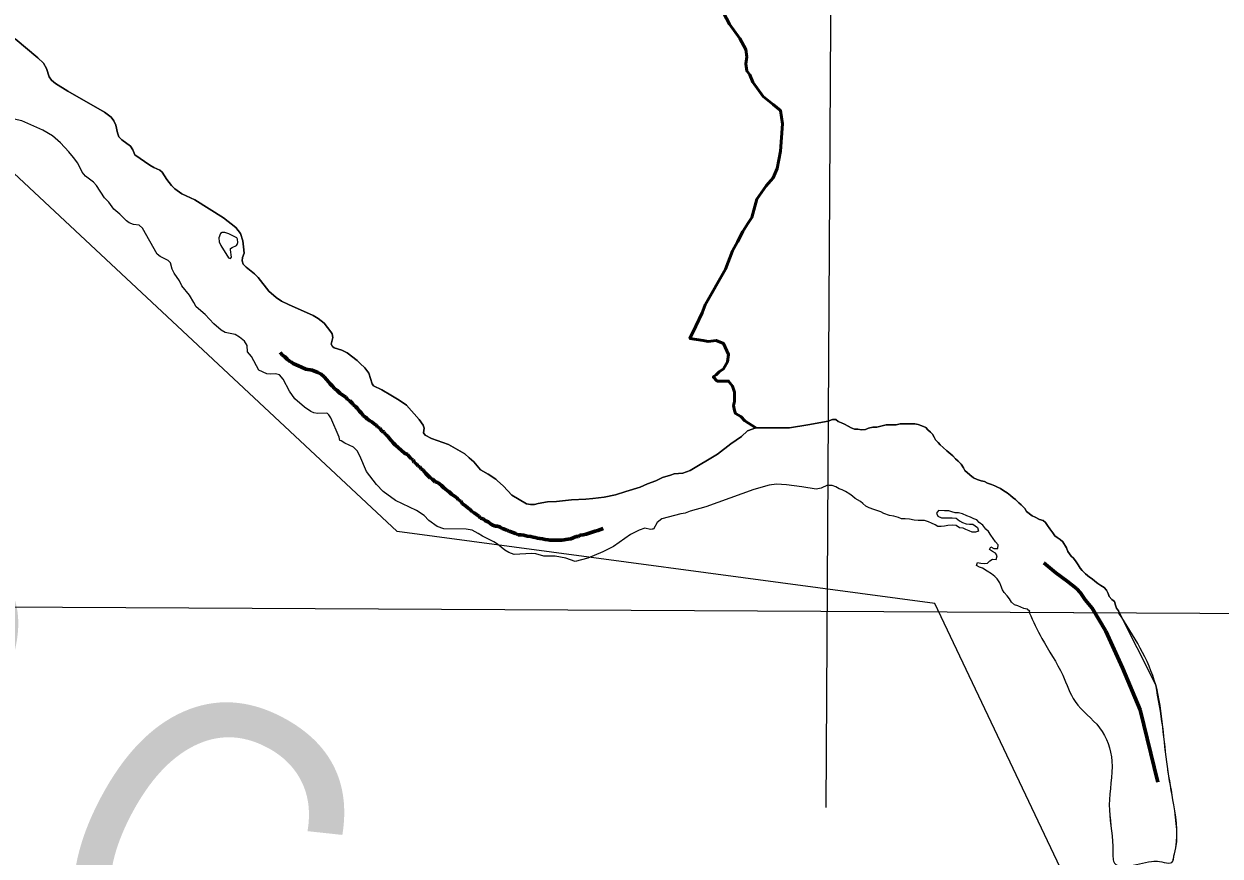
# Model space of a CAD drawing. Extents: x 553962 to 842807, y 8883888 to 9032388.
# Drawn here: x 810500 to 812455, y 9010309 to 9011668 of the extents above; entities that cross this region are included whole.
import ezdxf

# ---------------------------------------------------------------- set-up
doc = ezdxf.new("R2010")
doc.units = 0
doc.header["$LTSCALE"] = 150
doc.linetypes.add('LONG_DASH_SHORT_DASH', pattern=[9.9, 6, -1.2, 1.5, -1.2])
doc.layers.add('60', color=7, linetype='Continuous', lineweight=53)

msp = doc.modelspace()

# ---------------------------------------------------------------- linework, layer by layer
at = {"layer": '60', "lineweight": 25}
msp.add_line((812289.7, 9010705.3), (812143.2, 9010706.3), dxfattribs=at)
msp.add_line((812289.7, 9010705.3), (812143.2, 9010706.3), dxfattribs=at)
at = {"layer": '60', "lineweight": 13}
msp.add_line((812349.8, 9010588.3), (812288.8, 9010709.4), dxfattribs=at)
for points in [[(811889.8, 9024116.5), (811845.6, 9016239.9), (811811, 9010387.8)], [(812828.9, 9008952.9), (811989, 9010721), (811110.1, 9010838.5), (810182.8, 9011705), (809089.2, 9011827.6), (808724.8, 9012455.9), (806843.8, 9013427.5), (805356.6, 9013611.3), (804061.8, 9014740.5), (803186.9, 9014617.9)], [(810485.9, 9011643.2), (810523.1, 9011612.5), (810532.4, 9011603.7), (810537.3, 9011595), (810541.7, 9011581.2), (810545.6, 9011576), (810552.2, 9011570.4), (810572.4, 9011557.7), (810632.1, 9011523.7), (810643.1, 9011515.7), (810647.6, 9011509.7), (810650.8, 9011502.5), (810653.3, 9011490.1), (810655.6, 9011483.3), (810660.2, 9011478.3), (810674.4, 9011468.1), (810678.4, 9011462.3), (810681.6, 9011454.1), (810705.9, 9011437), (810712.9, 9011433.1), (810717.7, 9011431.1)], [(810717.7, 9011431.1), (810712.9, 9011433.1), (810705.9, 9011437), (810681.6, 9011454.1), (810678.4, 9011462.3), (810674.4, 9011468.1), (810660.2, 9011478.3), (810655.6, 9011483.3), (810653.3, 9011490.1), (810650.8, 9011502.5), (810647.6, 9011509.7), (810643.1, 9011515.7), (810632.1, 9011523.7), (810572.4, 9011557.7), (810552.2, 9011570.4), (810545.6, 9011576), (810541.7, 9011581.2), (810537.3, 9011595), (810532.4, 9011603.7), (810523.1, 9011612.5), (810485.9, 9011643.2)], [(810581.2, 9011449.6), (810574, 9011458.6), (810560.1, 9011473.7), (810547.2, 9011485.1), (810531.3, 9011494.3), (810497.2, 9011509.2), (810479.7, 9011513.2), (810466.4, 9011514.2), (810445.5, 9011519.1), (810435.7, 9011520.1), (810433.2, 9011519), (810427.9, 9011514.3), (810420, 9011514.3), (810411.8, 9011512.3)], [(810778, 9011212.7), (810770.8, 9011224.8), (810758.7, 9011239.7), (810754.5, 9011248), (810745.7, 9011260.7), (810742.9, 9011267), (810739.8, 9011277.5), (810736.1, 9011281.1), (810723.2, 9011287.7), (810717.9, 9011291.7), (810694.3, 9011334.3), (810688.6, 9011339.3), (810679.2, 9011340.4), (810672.6, 9011342.7), (810667.9, 9011346.3), (810657.4, 9011357.1), (810647.4, 9011365.2), (810639.3, 9011376.7), (810632.2, 9011383.5), (810619.1, 9011403.7), (810614, 9011409.1), (810601, 9011419.3), (810595.6, 9011425.6), (810588.6, 9011440.2), (810581.2, 9011449.6)], [(810717.7, 9011431.1), (810722.6, 9011429), (810726.4, 9011425.6), (810734, 9011413.8), (810741.6, 9011403.8), (810747.2, 9011398.6), (810758.5, 9011390.2), (810779.7, 9011380.6), (810803.2, 9011365.8)], [(810803.2, 9011365.8), (810779.7, 9011380.6), (810758.5, 9011390.2), (810747.2, 9011398.6), (810741.6, 9011403.8), (810734, 9011413.8), (810726.4, 9011425.6), (810722.6, 9011429), (810717.7, 9011431.1)], [(810803.2, 9011365.8), (810826.7, 9011351), (810846.7, 9011335.4), (810850.5, 9011330.3)], [(810850.5, 9011330.3), (810846.7, 9011335.4), (810826.7, 9011351), (810803.2, 9011365.8)], [(810850.5, 9011330.3), (810854.4, 9011325.3), (810858.2, 9011313.3), (810859.2, 9011303.4)], [(810859.2, 9011303.4), (810858.2, 9011313.3), (810854.4, 9011325.3), (810850.5, 9011330.3)], [(810859.2, 9011303.4), (810860.1, 9011293.5), (810857.5, 9011286.2), (810856.8, 9011280.9), (810858.6, 9011275.5), (810863.3, 9011270.3), (810877, 9011259.6), (810877, 9011259.6), (810883.4, 9011253.5), (810900.8, 9011231.2), (810912.5, 9011221), (810921.1, 9011215), (810932.9, 9011209.7)], [(810932.9, 9011209.7), (810921.1, 9011215), (810912.5, 9011221), (810900.8, 9011231.2), (810883.4, 9011253.5), (810877, 9011259.6), (810877, 9011259.6), (810863.3, 9011270.3), (810858.6, 9011275.5), (810856.8, 9011280.9), (810857.5, 9011286.2), (810860.1, 9011293.5), (810859.2, 9011303.4)], [(810884.5, 9011102.1), (810872.1, 9011124.6), (810866, 9011132.1), (810865, 9011142.4), (810860.9, 9011149.6), (810852.9, 9011156.3), (810845.5, 9011160.6), (810829, 9011164), (810822.8, 9011167.4), (810811, 9011178.1), (810796.6, 9011193.2), (810782, 9011205.9), (810778, 9011212.7)], [(810932.9, 9011209.7), (810973, 9011191.7), (810981.3, 9011186.7), (810990.8, 9011179.1), (810996.5, 9011172)], [(810996.5, 9011172), (810990.8, 9011179.1), (810981.3, 9011186.7), (810973, 9011191.7), (810932.9, 9011209.7)], [(810996.5, 9011172), (811002.1, 9011165), (811003.9, 9011161.5), (811005.3, 9011155.6), (811002.5, 9011144.9), (811004.8, 9011140.7), (811007.1, 9011138.9), (811019.7, 9011135.1), (811028.6, 9011130.5), (811044.9, 9011117.8), (811049.8, 9011113.3)], [(811049.8, 9011113.3), (811044.9, 9011117.8), (811028.6, 9011130.5), (811019.7, 9011135.1), (811007.1, 9011138.9), (811004.8, 9011140.7), (811002.5, 9011144.9), (811005.3, 9011155.6), (811003.9, 9011161.5), (811002.1, 9011165), (810996.5, 9011172)], [(811049.8, 9011113.3), (811057.5, 9011106.3), (811064.1, 9011097.5), (811069.4, 9011080), (811071.7, 9011076.8), (811085.5, 9011070.1), (811099.8, 9011061.6)], [(811099.8, 9011061.6), (811085.5, 9011070.1), (811071.7, 9011076.8), (811069.4, 9011080), (811064.1, 9011097.5), (811057.5, 9011106.3), (811049.8, 9011113.3)], [(810958.7, 9011041.6), (810942.9, 9011055.5), (810934.6, 9011067.9), (810923.8, 9011087.5), (810918.1, 9011094.4), (810911.5, 9011096.2), (810904, 9011095.6), (810897.4, 9011096.2), (810884.5, 9011102.1)], [(811099.8, 9011061.6), (811113.7, 9011053.3), (811125.4, 9011045), (811146, 9011021.5), (811152.7, 9011012.5), (811154.3, 9011007.6), (811153.3, 9010999.9), (811156, 9010995.8), (811166.3, 9010990.8), (811194, 9010980.6), (811220.6, 9010965.6), (811228, 9010959.1)], [(811228, 9010959.1), (811220.6, 9010965.6), (811194, 9010980.6), (811166.3, 9010990.8), (811156, 9010995.8), (811153.3, 9010999.9), (811154.3, 9011007.6), (811152.7, 9011012.5), (811146, 9011021.5), (811125.4, 9011045), (811113.7, 9011053.3), (811099.8, 9011061.6)], [(811001.9, 9011024.6), (810998.8, 9011029.5), (810996.3, 9011031.5), (810994.4, 9011032), (810980.3, 9011031.4), (810974.4, 9011032.3), (810969.2, 9011034.8), (810958.7, 9011041.6)], [(811142, 9010873.1), (811107.4, 9010889.4), (811087.2, 9010904.1), (811076.7, 9010915.3), (811060.2, 9010936.7), (811049.5, 9010962.1), (811044.9, 9010970.4), (811039, 9010976.6), (811024.9, 9010982.9), (811018.7, 9010986.8), (811016.5, 9010987.2), (811015.6, 9010993), (811001.9, 9011024.6)], [(811556.7, 9010930.8), (811563.1, 9010932.7), (811577.2, 9010934), (811589.2, 9010938.3), (811633.8, 9010964.8), (811655.4, 9010981.9), (811672.8, 9010994), (811682.9, 9011003.2), (811696.5, 9011008.1), (811711.5, 9011008.1), (811751.4, 9011008.1), (811781.3, 9011013.1), (811814.7, 9011018.7)], [(811985.1, 9010997.6), (811981.6, 9011001.2), (811977.5, 9011004.8), (811974, 9011008.4), (811967.4, 9011011.5), (811961.8, 9011013.6), (811956.2, 9011014.6), (811950.1, 9011014.7), (811943.5, 9011014.7), (811937.4, 9011014.8), (811932.3, 9011014.8), (811925.7, 9011012.8), (811920.1, 9011012.8), (811915, 9011012.9), (811909.4, 9011012.9), (811894.1, 9011009.4), (811887.5, 9011009), (811880.4, 9011007.5), (811875.3, 9011005.5), (811869.2, 9011005), (811863.1, 9011005.6), (811857.5, 9011006.1), (811851.9, 9011008.2), (811847.3, 9011010.7), (811841.3, 9011013.8), (811836.2, 9011016.4), (811831.1, 9011018.5), (811827.1, 9011021.6), (811821.5, 9011021.6), (811814.7, 9011018.7), (811781.3, 9011013.1), (811751.4, 9011008.1), (811711.5, 9011008.1), (811696.5, 9011008.1)], [(811814.7, 9011018.7), (811821.5, 9011021.6), (811827.1, 9011021.6), (811831.1, 9011018.5), (811836.2, 9011016.4), (811841.3, 9011013.8), (811847.3, 9011010.7), (811851.9, 9011008.2), (811857.5, 9011006.1), (811863.1, 9011005.6), (811869.2, 9011005), (811875.3, 9011005.5), (811880.4, 9011007.5), (811887.5, 9011009), (811894.1, 9011009.4), (811909.4, 9011012.9), (811915, 9011012.9), (811920.1, 9011012.8), (811925.7, 9011012.8), (811932.3, 9011014.8), (811937.4, 9011014.8), (811943.5, 9011014.7), (811950.1, 9011014.7), (811956.2, 9011014.6), (811961.8, 9011013.6), (811967.4, 9011011.5), (811974, 9011008.4), (811977.5, 9011004.8), (811981.6, 9011001.2), (811985.1, 9010997.6)], [(811696.5, 9011008.1), (811682.9, 9011003.2), (811672.8, 9010994), (811655.4, 9010981.9), (811633.8, 9010964.8), (811589.2, 9010938.3), (811577.2, 9010934), (811563.1, 9010932.7), (811556.7, 9010930.8)], [(811985.1, 9010997.6), (811987.6, 9010993), (811990.1, 9010988.4), (811994.2, 9010984.3), (811997.7, 9010980.2), (812002.2, 9010976.1), (812008.3, 9010970.5), (812018.4, 9010962.3), (812022.5, 9010957.2), (812027, 9010953.6), (812031.6, 9010948.9), (812035.6, 9010942.8), (812038.1, 9010938.2), (812046.2, 9010931.5), (812052.2, 9010926.4), (812057.8, 9010923.8), (812064.4, 9010921.7), (812070, 9010920.2), (812075.1, 9010917.6), (812081.2, 9010915.5), (812086.7, 9010913.4), (812091.3, 9010911.4), (812096.4, 9010908.8), (812101.4, 9010905.2), (812107, 9010902.1), (812112.6, 9010897.5), (812116.6, 9010893.9), (812120.7, 9010890.8), (812126.2, 9010885.7), (812129.8, 9010882.1), (812135.8, 9010876.5), (812138.8, 9010871.3), (812148, 9010864.2), (812153, 9010862.1), (812159.6, 9010858.5), (812165.7, 9010856.9), (812169.7, 9010853.3), (812172.8, 9010848.7), (812176.8, 9010843.1), (812181.8, 9010836.4), (812184.8, 9010831.8), (812188.9, 9010828.7), (812193.5, 9010825.7), (812198, 9010821.6), (812204, 9010811.8), (812206, 9010806.2), (812211.6, 9010798.5), (812215.6, 9010795), (812219.7, 9010789.3), (812223.2, 9010784.2), (812226.2, 9010779.1), (812229.7, 9010775), (812234.8, 9010769.4), (812241.3, 9010764.2), (812245.9, 9010761.6), (812250.5, 9010757.5), (812255, 9010753.9), (812260.1, 9010750.3), (812265.7, 9010747.2), (812269.2, 9010742.7), (812272.2, 9010737.5), (812273.7, 9010732.4), (812278.2, 9010727.8), (812282.3, 9010724.2), (812284.3, 9010718.6)], [(812284.3, 9010718.6), (812282.3, 9010724.2), (812278.2, 9010727.8), (812273.7, 9010732.4), (812272.2, 9010737.5), (812269.2, 9010742.7), (812265.7, 9010747.2), (812260.1, 9010750.3), (812255, 9010753.9), (812250.5, 9010757.5), (812245.9, 9010761.6), (812241.3, 9010764.2), (812234.8, 9010769.4), (812229.7, 9010775), (812226.2, 9010779.1), (812223.2, 9010784.2), (812219.7, 9010789.3), (812215.6, 9010795), (812211.6, 9010798.5), (812206, 9010806.2), (812204, 9010811.8), (812198, 9010821.6), (812193.5, 9010825.7), (812188.9, 9010828.7), (812184.8, 9010831.8), (812181.8, 9010836.4), (812176.8, 9010843.1), (812172.8, 9010848.7), (812169.7, 9010853.3), (812165.7, 9010856.9), (812159.6, 9010858.5), (812153, 9010862.1), (812148, 9010864.2), (812138.8, 9010871.3), (812135.8, 9010876.5), (812129.8, 9010882.1), (812126.2, 9010885.7), (812120.7, 9010890.8), (812116.6, 9010893.9), (812112.6, 9010897.5), (812107, 9010902.1), (812101.4, 9010905.2), (812096.4, 9010908.8), (812091.3, 9010911.4), (812086.7, 9010913.4), (812081.2, 9010915.5), (812075.1, 9010917.6), (812070, 9010920.2), (812064.4, 9010921.7), (812057.8, 9010923.8), (812052.2, 9010926.4), (812046.2, 9010931.5), (812038.1, 9010938.2), (812035.6, 9010942.8), (812031.6, 9010948.9), (812027, 9010953.6), (812022.5, 9010957.2), (812018.4, 9010962.3), (812008.3, 9010970.5), (812002.2, 9010976.1), (811997.7, 9010980.2), (811994.2, 9010984.3), (811990.1, 9010988.4), (811987.6, 9010993), (811985.1, 9010997.6)], [(811228, 9010959.1), (811235.5, 9010952.6), (811246.5, 9010939.2), (811259.2, 9010932.2), (811271.3, 9010924.2), (811273.7, 9010922.1)], [(811273.7, 9010922.1), (811271.3, 9010924.2), (811259.2, 9010932.2), (811246.5, 9010939.2), (811235.5, 9010952.6), (811228, 9010959.1)], [(811484, 9010903.8), (811507.2, 9010911.1), (811519.2, 9010916.5), (811533, 9010921.3), (811543.9, 9010927.1), (811556.7, 9010930.8)], [(811556.7, 9010930.8), (811543.9, 9010927.1), (811533, 9010921.3), (811519.2, 9010916.5), (811507.2, 9010911.1), (811484, 9010903.8)], [(811273.7, 9010922.1), (811284.1, 9010912.7), (811297.5, 9010898.3), (811321.6, 9010883.9), (811327.9, 9010882.7), (811334.7, 9010882.9), (811340.9, 9010884.2)], [(811340.9, 9010884.2), (811334.7, 9010882.9), (811327.9, 9010882.7), (811321.6, 9010883.9), (811297.5, 9010898.3), (811284.1, 9010912.7), (811273.7, 9010922.1)], [(811813.7, 9010914.2), (811803.2, 9010909.4), (811794.7, 9010907.8), (811771.4, 9010911.8), (811746.5, 9010914.9), (811730.1, 9010915.9), (811717.9, 9010914.4), (811693.3, 9010907.3), (811614.5, 9010879), (811589.3, 9010872.2), (811581, 9010868.5), (811577.7, 9010868.1)], [(812041.1, 9010864.3), (812034, 9010867.4), (812027.4, 9010869), (812021.8, 9010869), (812016.8, 9010871.1), (812011.7, 9010872.7), (812004.6, 9010872.7), (811994.9, 9010872.8), (811991.8, 9010868.7), (811993.8, 9010863.6), (811999.9, 9010861), (812005.5, 9010861), (812010.6, 9010861), (812017.2, 9010860.9), (812023.8, 9010860.4), (812028.9, 9010856.2), (812033.9, 9010853.2), (812040, 9010851.1), (812045.6, 9010850.5), (812050.7, 9010850.5), (812058.3, 9010845.4), (812060.3, 9010839.2), (812055.2, 9010837.8), (812050.1, 9010837.8), (812045, 9010839.8), (812039.5, 9010841.9), (812034.9, 9010844), (812029.3, 9010844.5), (812023.7, 9010848.6), (812017.1, 9010849.2), (812010, 9010848.7), (812004.9, 9010847.2), (811999.3, 9010846.8), (811993.7, 9010846.8), (811989.2, 9010849.4), (811983.6, 9010852.5), (811978.5, 9010854.5), (811971.9, 9010856.6), (811966.8, 9010856.7), (811961.7, 9010856.7), (811955.1, 9010857.2), (811947.5, 9010858.8), (811940.4, 9010859.4), (811934.3, 9010859.4), (811929.2, 9010861.5), (811922.1, 9010863.6), (811914.5, 9010865.1), (811905.4, 9010868.2), (811900.8, 9010870.8), (811895.7, 9010872.4), (811889.1, 9010874.5), (811881.5, 9010877.6), (811876, 9010880.2), (811871.4, 9010884.3), (811867.3, 9010887.8), (811858.7, 9010892.5), (811854.2, 9010896.6), (811850.1, 9010899.7), (811843.1, 9010904.3), (811837.5, 9010906.9), (811832.4, 9010908.5), (811826.8, 9010911.5), (811821.2, 9010913.6), (811816.2, 9010913.7), (811813.7, 9010914.2)], [(811340.9, 9010884.2), (811355.9, 9010887.1), (811370.5, 9010887.6), (811395, 9010890.6), (811418.4, 9010891.5), (811430.2, 9010892.9)], [(811430.2, 9010892.9), (811418.4, 9010891.5), (811395, 9010890.6), (811370.5, 9010887.6), (811355.9, 9010887.1), (811340.9, 9010884.2)], [(811430.2, 9010892.9), (811448.6, 9010895), (811467.2, 9010898.5), (811484, 9010903.8)], [(811484, 9010903.8), (811467.2, 9010898.5), (811448.6, 9010895), (811430.2, 9010892.9)], [(811242.7, 9010835.3), (811233, 9010841), (811223, 9010842.6), (811186.3, 9010842.9), (811175.4, 9010846.9), (811162, 9010856.8), (811154.3, 9010865), (811142, 9010873.1)], [(811577.7, 9010868.1), (811573.6, 9010867.6), (811542.8, 9010859.4), (811535.3, 9010853.3), (811528.9, 9010842.7), (811527, 9010842.4)], [(812096.8, 9010750.4), (812094.8, 9010755), (812090.8, 9010761.6), (812086.7, 9010765.2), (812081.2, 9010769.8), (812074.1, 9010774), (812066.5, 9010778.6), (812061.9, 9010780.7), (812056.9, 9010783.2), (812058.4, 9010788.3), (812064, 9010786.8), (812069.6, 9010786.7), (812074.7, 9010787.2), (812078.8, 9010790.7), (812082.9, 9010793.8), (812089, 9010793.2), (812090.5, 9010798.8), (812088, 9010803.4), (812083, 9010806), (812078.4, 9010809.1), (812080.5, 9010813.6), (812085.5, 9010811.1), (812091.6, 9010811), (812092.2, 9010817.1), (812088.2, 9010821.7), (812084.1, 9010827.4), (812080.6, 9010833), (812076.6, 9010838.6), (812072, 9010842.7), (812067.5, 9010848.9), (812061.4, 9010853.5), (812057.4, 9010857.6), (812052.3, 9010859.2), (812047.2, 9010862.2), (812041.1, 9010864.3)], [(811393.4, 9010792.7), (811385.8, 9010795.3), (811368.5, 9010798.7), (811350.1, 9010798.6), (811336.8, 9010802), (811329.9, 9010802.7), (811301.2, 9010801), (811292.9, 9010804.4), (811286.2, 9010808.4), (811274.5, 9010818), (811268.4, 9010822.1), (811249.9, 9010831.2), (811242.7, 9010835.3)], [(811527, 9010842.4), (811524.5, 9010842), (811515.2, 9010844.2), (811505.7, 9010841), (811491.8, 9010834), (811463.9, 9010814.3), (811446.5, 9010805.3), (811421.7, 9010795.1), (811400.9, 9010790), (811393.4, 9010792.7)], [(798683, 9010766.7), (806330.7, 9010737.7), (819028.3, 9010670.3)], [(812143.2, 9010706.3), (812143.8, 9010708.3), (812139.8, 9010711.9), (812134.2, 9010713), (812129.6, 9010715), (812124.6, 9010717.1), (812119, 9010719.2), (812113.9, 9010723.3), (812110.9, 9010728.9), (812106.9, 9010733.5), (812102.3, 9010739.1), (812099.3, 9010743.7), (812096.8, 9010750.4)], [(812284.3, 9010718.6), (812285.8, 9010713.5), (812288.8, 9010709.4), (812289.7, 9010705.3), (812143.2, 9010706.3)], [(812288.8, 9010709.4), (812285.8, 9010713.5), (812284.3, 9010718.6)]]:
    msp.add_lwpolyline(points, dxfattribs=at)
at = {"layer": '60'}
msp.add_lwpolyline([(811643.4, 9011685.6), (811653.3, 9011667.3), (811670, 9011644.1), (811679.9, 9011625.8), (811681.6, 9011614.2), (811679.9, 9011602.5), (811681.6, 9011590.9), (811686.6, 9011584.3), (811691.6, 9011572.7), (811708.2, 9011549.4), (811724.8, 9011536.1), (811736.4, 9011526.2), (811739.7, 9011504.6), (811736.4, 9011459.7), (811731.4, 9011431.5), (811724.8, 9011416.6), (811713.2, 9011403.3), (811698.2, 9011381.7), (811689.9, 9011351.8), (811683.2, 9011341.8), (811674.9, 9011328.6), (811666.6, 9011312), (811658.3, 9011297), (811646.7, 9011267.1), (811613.5, 9011209), (811608.5, 9011195.7), (811598.5, 9011174.1), (811588.6, 9011154.2), (811610.2, 9011150.9), (811618.5, 9011149.2), (811631.7, 9011150.9), (811643.4, 9011145.9), (811651.7, 9011127.6), (811650, 9011116), (811643.4, 9011104.4), (811636.7, 9011099.4), (811631.7, 9011094.4), (811626.8, 9011091.1), (811633.4, 9011084.5), (811651.7, 9011084.5), (811658.3, 9011076.2), (811661.7, 9011066.2), (811661.7, 9011056.2), (811661.7, 9011051.2), (811660, 9011044.6), (811661.7, 9011036.3), (811663.3, 9011031.3), (811671.6, 9011026.3), (811678.3, 9011019.7), (811696.5, 9011008.1)], dxfattribs=at)
at = {"layer": '60', "lineweight": 13}
msp.add_lwpolyline([(810847.5, 9011305.7), (810849.1, 9011307.3), (810850.1, 9011311), (810849.4, 9011316.4), (810848.3, 9011318.4), (810835.4, 9011325.1), (810828.8, 9011327.2), (810824.6, 9011327.3), (810821.8, 9011325.3), (810819, 9011318.1), (810819.7, 9011311.6), (810822.2, 9011305.7), (810834.9, 9011285.5), (810838, 9011284.4), (810839.8, 9011286.8), (810837.8, 9011298.8), (810838.2, 9011300.8), (810840.5, 9011302.7)], close=True, dxfattribs=at)
at = {"layer": '60', "linetype": 'LONG_DASH_SHORT_DASH', "lineweight": 60}
for points in [[(811036.9, 9011048.1), (811032.8, 9011052.2), (811029.3, 9011054.5), (811026.5, 9011058.1), (811020.4, 9011062.2), (811016.5, 9011064.5), (811012.5, 9011068.8), (811008.4, 9011071.6), (811004.3, 9011076.7), (811000.8, 9011079.8), (810995.2, 9011086.2), (810991.1, 9011091.3), (810986, 9011095.9), (810980.7, 9011098.5), (810971.2, 9011102.3), (810961.3, 9011104.1), (810954.2, 9011107.1), (810949.3, 9011109.2), (810945, 9011111.2), (810940.2, 9011113.3), (810937.7, 9011115.3), (810934.3, 9011116.9), (810930.8, 9011120.2), (810927, 9011124), (810922.9, 9011126.6), (810919.1, 9011131.1)], [(811159.6, 9010930.8), (811157.1, 9010933.3), (811152.7, 9010938.7), (811149.4, 9010941), (811147.6, 9010944.3), (811144.1, 9010946.1), (811142, 9010949.4), (811138.2, 9010951.5), (811136.2, 9010955.6), (811132.6, 9010958.1), (811127, 9010964.3), (811122.2, 9010966.6), (811117.1, 9010971.4), (811112.5, 9010975.2), (811107.2, 9010980.4), (811104.1, 9010983.2), (811100.5, 9010987.5), (811097, 9010991.3), (811094.7, 9010995.2), (811091.1, 9010997.2), (811089.1, 9011001.1), (811085.5, 9011002.8), (811082, 9011007.7), (811078.4, 9011009.5), (811076.1, 9011012.6), (811072.5, 9011014.4), (811069, 9011017.7), (811065.4, 9011019.5), (811061.3, 9011022.8), (811059.1, 9011024.8), (811055.2, 9011027.9), (811051.4, 9011032.5), (811048.9, 9011035.3), (811045.1, 9011039.9), (811042.8, 9011042.5), (811039.2, 9011045.8), (811036.9, 9011048.1)], [(811406.7, 9010830.6), (811402.9, 9010830.3), (811398.1, 9010828.3), (811394.2, 9010827), (811389.9, 9010826.2), (811385.8, 9010825.5), (811383, 9010825), (811379.5, 9010824.4), (811373.6, 9010824.4), (811369.8, 9010824.4), (811365.7, 9010824.4), (811363.4, 9010824.4), (811359.6, 9010824.7), (811356.8, 9010825), (811352, 9010825.7), (811347.7, 9010826.5), (811343.6, 9010827.2), (811339.8, 9010828), (811336, 9010828.8), (811332.7, 9010829.6), (811328.6, 9010830.3), (811322.7, 9010831.1), (811317.4, 9010832.6), (811312.6, 9010833.4), (811308, 9010833.4), (811303.9, 9010835.4), (811299.1, 9010837.2), (811295, 9010838.8), (811293, 9010839.3), (811289.9, 9010840.8), (811287.9, 9010841.3), (811284.1, 9010843.1), (811281.8, 9010843.6), (811278.5, 9010845.7), (811274.6, 9010847.4), (811270.3, 9010847.7), (811265.7, 9010849.5), (811262.7, 9010851.3), (811258.9, 9010854.3), (811254.8, 9010855.9), (811250.7, 9010859.2), (811246.4, 9010860.7), (811243.6, 9010863.8), (811239.8, 9010866.4), (811236.2, 9010869.4), (811232.4, 9010871.5), (811229.8, 9010874.8), (811226.5, 9010876.8), (811222, 9010880.9), (811216.9, 9010883.7), (811214.3, 9010888.3), (811210.5, 9010890.6), (811207.2, 9010894.2), (811202.6, 9010897.8), (811199.3, 9010899.8), (811195.2, 9010903.7), (811192.7, 9010905.2), (811188.6, 9010908.5), (811186.3, 9010910.1), (811182.5, 9010913.9), (811176.7, 9010918.8), (811172.3, 9010920), (811168.2, 9010924.1), (811164.2, 9010926.2), (811159.6, 9010930.8)], [(811447, 9010843.6), (811446.9, 9010843.6), (811442.8, 9010842.1), (811438.2, 9010840.5), (811433.9, 9010839.3), (811424.2, 9010836.2), (811418.9, 9010834.4), (811414.3, 9010833.1), (811409.5, 9010832.6), (811406.7, 9010830.6)], [(812353.4, 9010429.1), (812324.4, 9010547.3), (812295.4, 9010615.9), (812268.4, 9010675.8), (812246.1, 9010713.5), (812234.5, 9010727.1), (812226.8, 9010738.6), (812220.2, 9010745.8), (812205, 9010757.5), (812186.7, 9010771.3), (812166.8, 9010787.8)]]:
    msp.add_lwpolyline(points, dxfattribs=at)
at = {"layer": '60', "lineweight": 25}
for points in [[(812143.2, 9010706.3), (812163.5, 9010664.2), (812197.9, 9010604.1), (812218, 9010561.1), (812258.1, 9010518.1), (812278.1, 9010463.7), (812273.8, 9010392.1), (812279.6, 9010324.7), (812279.6, 9010310.2), (812281, 9010300.4), (812346.9, 9010300.4), (812352.6, 9010300.4), (812377.8, 9010300.3), (812378.8, 9010305.1), (812380.6, 9010312.5), (812379.3, 9010392.5), (812368.9, 9010454.7), (812361.2, 9010519.6), (812349.8, 9010588.3), (812289.7, 9010705.3)], [(812143.2, 9010706.3), (812163.5, 9010664.2), (812197.9, 9010604.1), (812218, 9010561.1), (812258.1, 9010518.1), (812278.1, 9010463.7), (812273.8, 9010392.1), (812279.6, 9010324.7), (812279.6, 9010316.5)], [(812370.6, 9010442.9), (812368.9, 9010454.7), (812361.2, 9010519.6), (812349.8, 9010588.3), (812289.7, 9010705.3)]]:
    msp.add_spline(points, degree=3, dxfattribs=at)
at = {"layer": '60', "lineweight": 13}
msp.add_spline([(812378.5, 9010300.8), (812378.8, 9010305.1), (812380.6, 9010312.5), (812379.3, 9010392.5), (812368.9, 9010454.7), (812361.2, 9010519.6), (812349.8, 9010588.3)], degree=3, dxfattribs=at)

# ---------------------------------------------------------------- texts
at = {"layer": '60', "width": 0.9}
msp.add_text('R I O   S Ã O   F R A N C I S C O', height=500, rotation=332.036, dxfattribs=at).set_placement((803570.2, 9013864.4))

doc.saveas('drawing.dxf')
